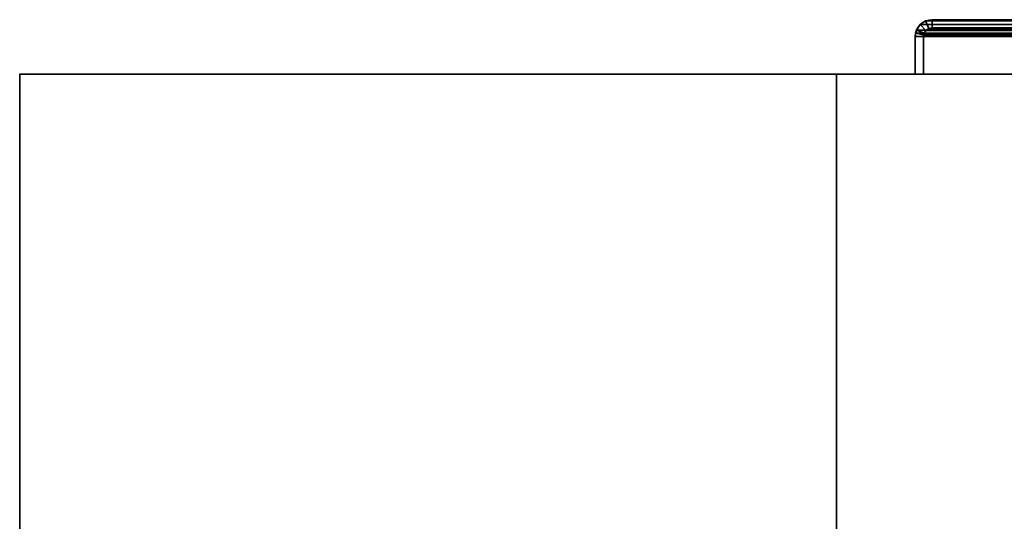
# Model space of a CAD drawing. Header units: millimetres. Extents: x -493 to 6693, y -115 to 145.
# Tile 372 of 656: x 957 to 1138, y 53 to 145. Entities that reach past the tile are written whole.
import ezdxf

# ---------------------------------------------------------------- set-up
doc = ezdxf.new("R2010")
doc.units = ezdxf.units.MM
doc.layers.add('151', color=7, linetype='Continuous', true_color=0xffffff)

# ---------------------------------------------------------------- blocks, each defined once
blk = doc.blocks.new('UG_SURFACE_002')
at = {"layer": '151', "color": 252, "linetype": 'Continuous', "lineweight": 35}
for points in [[(957.5, -15, -7.75), (957.5, 135, -7.75), (1107.5, 135, -7.75), (1107.5, -15, -7.75)], [(957.5, 135, 2200.25), (2042.5, 135, 2200.25), (1892.5, 135, 2050.25), (1107.5, 135, 2050.25)], [(1107.5, 135, 2050.25), (1107.5, 135, -7.75), (957.5, 135, -7.75), (957.5, 135, 2200.25)], [(957.5, -15, 2200.25), (957.5, 135, 2200.25), (957.5, 135, -7.75), (957.5, -15, -7.75)], [(2042.5, -15, 2200.25), (2042.5, 135, 2200.25), (957.5, 135, 2200.25), (957.5, -15, 2200.25)], [(1107.5, -15, 2050.25), (1107.5, 135, 2050.25), (1892.5, 135, 2050.25), (1892.5, -15, 2050.25)], [(1107.5, -15, -7.75), (1107.5, 135, -7.75), (1107.5, 135, 2050.25), (1107.5, -15, 2050.25)]]:
    blk.add_3dface(points, dxfattribs=at)
blk = doc.blocks.new('UG_SURFACE_115')
at = {"layer": '151', "color": 252, "linetype": 'Continuous', "lineweight": 35}
for points in [[(1123.9, 144.77, 2033.35), (1123.9, 144.77, -7.75), (1122.9, 144.1, -7.75), (1122.9, 144.1, 2034.35)], [(1123.9, 144.77, 2033.35), (1122.9, 144.1, 2034.35), (1123.96, 143.04, 2033.29), (1124.48, 143.38, 2032.77)], [(1122.9, 144.1, -7.75), (1123.9, 144.77, -7.75), (1124.48, 143.38, -7.75), (1123.96, 143.04, -7.75)], [(1125.08, 145, 2032.17), (1125.08, 145, -7.75), (1123.9, 144.77, -7.75), (1123.9, 144.77, 2033.35)], [(1125.08, 145, 2032.17), (1123.9, 144.77, 2033.35), (1124.48, 143.38, 2032.77), (1125.08, 143.5, 2032.17)], [(1125.08, 143.5, -7.75), (1124.48, 143.38, -7.75), (1123.9, 144.77, -7.75), (1125.08, 145, -7.75)], [(1148.92, 145, 2008.33), (1148.92, 145, -7.75), (1125.08, 145, -7.75), (1125.08, 145, 2032.17)], [(1125.08, 143.5, 2032.17), (1148.92, 143.5, 2008.33), (1148.92, 145, 2008.33), (1125.08, 145, 2032.17)], [(1125.08, 145, -7.75), (1148.92, 145, -7.75), (1148.92, 143.5, -7.75), (1125.08, 143.5, -7.75)], [(1122, 141.92, -7.75), (1122.06, 142.52, 2035.19), (1122.23, 143.1, 2035.02)], [(1122.23, 143.1, 2035.02), (1122.23, 143.1, -7.75), (1122, 141.92, -7.75)], [(1122, 141.92, -7.75), (1122.23, 143.1, -7.75), (1123.62, 142.52, -7.75), (1123.5, 141.92, -7.75)], [(1123.53, 142.23, 2033.72), (1123.62, 142.52, 2033.63), (1122.23, 143.1, 2035.02), (1122.06, 142.52, 2035.19)], [(1122.9, 144.1, 2034.35), (1122.9, 144.1, -7.75), (1122.23, 143.1, -7.75), (1122.23, 143.1, 2035.02)], [(1123.62, 142.52, 2033.63), (1123.96, 143.04, 2033.29), (1122.9, 144.1, 2034.35), (1122.23, 143.1, 2035.02)], [(1123.96, 143.04, -7.75), (1123.62, 142.52, -7.75), (1122.23, 143.1, -7.75), (1122.9, 144.1, -7.75)], [(1123.62, 142.52, 2033.63), (1123.62, 142.52, -7.75), (1123.96, 143.04, -7.75), (1123.96, 143.04, 2033.29)], [(1123.96, 143.04, 2033.29), (1123.96, 143.04, -7.75), (1124.48, 143.38, -7.75), (1124.48, 143.38, 2032.77)], [(1124.48, 143.38, 2032.77), (1124.48, 143.38, -7.75), (1125.08, 143.5, -7.75), (1125.08, 143.5, 2032.17)], [(1148.92, 143.5, 2008.33), (1125.08, 143.5, 2032.17), (1125.08, 143.5, -7.75), (1148.92, 143.5, -7.75)], [(1122, 141.92, -7.75), (1122, 141.92, 2035.25), (1122.06, 142.52, 2035.19)], [(1123.5, 141.92, 2033.75), (1123.53, 142.23, 2033.72), (1122.06, 142.52, 2035.19), (1122, 141.92, 2035.25)], [(1122, 141.92, 2035.25), (1122, 141.92, -7.75), (1122, 135, -7.75), (1122, 135, 2035.25)], [(1122, 141.92, 2035.25), (1122, 135, 2035.25), (1123.5, 135, 2033.75), (1123.5, 141.92, 2033.75)], [(1123.5, 141.92, -7.75), (1123.5, 135, -7.75), (1122, 135, -7.75), (1122, 141.92, -7.75)], [(1123.5, 141.92, -7.75), (1123.62, 142.52, -7.75), (1123.62, 142.52, 2033.63)], [(1123.62, 142.52, 2033.63), (1123.53, 142.23, 2033.72), (1123.5, 141.92, -7.75)], [(1123.53, 142.23, 2033.72), (1123.5, 141.92, 2033.75), (1123.5, 141.92, -7.75)], [(1123.5, 141.92, 2033.75), (1123.5, 135, 2033.75), (1123.5, 135, -7.75), (1123.5, 141.92, -7.75)], [(1123.5, 135, 2033.75), (1122, 135, 2035.25), (1122, 135, -7.75), (1123.5, 135, -7.75)]]:
    blk.add_3dface(points, dxfattribs=at)
blk = doc.blocks.new('UG_SURFACE_116')
at = {"layer": '151', "color": 252, "linetype": 'Continuous', "lineweight": 35}
for points in [[(1123.9, 144.77, 2033.35), (1123.9, 144.77, -7.75), (1122.9, 144.1, -7.75), (1122.9, 144.1, 2034.35)], [(1123.9, 144.77, 2033.35), (1122.9, 144.1, 2034.35), (1123.96, 143.04, 2033.29), (1124.48, 143.38, 2032.77)], [(1122.9, 144.1, -7.75), (1123.9, 144.77, -7.75), (1124.48, 143.38, -7.75), (1123.96, 143.04, -7.75)], [(1125.08, 145, 2032.17), (1125.08, 145, -7.75), (1123.9, 144.77, -7.75), (1123.9, 144.77, 2033.35)], [(1125.08, 145, 2032.17), (1123.9, 144.77, 2033.35), (1124.48, 143.38, 2032.77), (1125.08, 143.5, 2032.17)], [(1125.08, 143.5, -7.75), (1124.48, 143.38, -7.75), (1123.9, 144.77, -7.75), (1125.08, 145, -7.75)], [(1148.92, 145, 2008.33), (1148.92, 145, -7.75), (1125.08, 145, -7.75), (1125.08, 145, 2032.17)], [(1125.08, 143.5, 2032.17), (1148.92, 143.5, 2008.33), (1148.92, 145, 2008.33), (1125.08, 145, 2032.17)], [(1125.08, 145, -7.75), (1148.92, 145, -7.75), (1148.92, 143.5, -7.75), (1125.08, 143.5, -7.75)], [(1122, 141.92, -7.75), (1122.06, 142.52, 2035.19), (1122.23, 143.1, 2035.02)], [(1122.23, 143.1, 2035.02), (1122.23, 143.1, -7.75), (1122, 141.92, -7.75)], [(1122, 141.92, -7.75), (1122.23, 143.1, -7.75), (1123.62, 142.52, -7.75), (1123.5, 141.92, -7.75)], [(1123.53, 142.23, 2033.72), (1123.62, 142.52, 2033.63), (1122.23, 143.1, 2035.02), (1122.06, 142.52, 2035.19)], [(1122.9, 144.1, 2034.35), (1122.9, 144.1, -7.75), (1122.23, 143.1, -7.75), (1122.23, 143.1, 2035.02)], [(1123.62, 142.52, 2033.63), (1123.96, 143.04, 2033.29), (1122.9, 144.1, 2034.35), (1122.23, 143.1, 2035.02)], [(1123.96, 143.04, -7.75), (1123.62, 142.52, -7.75), (1122.23, 143.1, -7.75), (1122.9, 144.1, -7.75)], [(1123.62, 142.52, 2033.63), (1123.62, 142.52, -7.75), (1123.96, 143.04, -7.75), (1123.96, 143.04, 2033.29)], [(1123.96, 143.04, 2033.29), (1123.96, 143.04, -7.75), (1124.48, 143.38, -7.75), (1124.48, 143.38, 2032.77)], [(1124.48, 143.38, 2032.77), (1124.48, 143.38, -7.75), (1125.08, 143.5, -7.75), (1125.08, 143.5, 2032.17)], [(1148.92, 143.5, 2008.33), (1125.08, 143.5, 2032.17), (1125.08, 143.5, -7.75), (1148.92, 143.5, -7.75)], [(1122, 141.92, -7.75), (1122, 141.92, 2035.25), (1122.06, 142.52, 2035.19)], [(1123.5, 141.92, 2033.75), (1123.53, 142.23, 2033.72), (1122.06, 142.52, 2035.19), (1122, 141.92, 2035.25)], [(1122, 141.92, 2035.25), (1122, 141.92, -7.75), (1122, 135, -7.75), (1122, 135, 2035.25)], [(1122, 141.92, 2035.25), (1122, 135, 2035.25), (1123.5, 135, 2033.75), (1123.5, 141.92, 2033.75)], [(1123.5, 141.92, -7.75), (1123.5, 135, -7.75), (1122, 135, -7.75), (1122, 141.92, -7.75)], [(1123.5, 141.92, -7.75), (1123.62, 142.52, -7.75), (1123.62, 142.52, 2033.63)], [(1123.62, 142.52, 2033.63), (1123.53, 142.23, 2033.72), (1123.5, 141.92, -7.75)], [(1123.53, 142.23, 2033.72), (1123.5, 141.92, 2033.75), (1123.5, 141.92, -7.75)], [(1123.5, 141.92, 2033.75), (1123.5, 135, 2033.75), (1123.5, 135, -7.75), (1123.5, 141.92, -7.75)], [(1123.5, 135, 2033.75), (1122, 135, 2035.25), (1122, 135, -7.75), (1123.5, 135, -7.75)]]:
    blk.add_3dface(points, dxfattribs=at)
blk = doc.blocks.new('UG_SURFACE_118')
at = {"layer": '151', "color": 252, "linetype": 'Continuous', "lineweight": 35}
for points in [[(1124.48, 143.38, 2032.77), (1123.96, 143.04, 2033.29), (1122.9, 144.1, 2034.35), (1123.9, 144.77, 2033.35)], [(1876.1, 144.77, 2033.35), (1123.9, 144.77, 2033.35), (1122.9, 144.1, 2034.35), (1877.1, 144.1, 2034.35)], [(1125.08, 143.5, 2032.17), (1124.48, 143.38, 2032.77), (1123.9, 144.77, 2033.35), (1125.08, 145, 2032.17)], [(1874.92, 145, 2032.17), (1125.08, 145, 2032.17), (1123.9, 144.77, 2033.35), (1876.1, 144.77, 2033.35)], [(1125.08, 145, 2032.17), (1148.92, 145, 2008.33), (1148.92, 143.5, 2008.33), (1125.08, 143.5, 2032.17)], [(1148.92, 145, 2008.33), (1125.08, 145, 2032.17), (1874.92, 145, 2032.17), (1851.08, 145, 2008.33)], [(1122.06, 142.52, 2035.19), (1122.23, 143.1, 2035.02), (1123.62, 142.52, 2033.63), (1123.53, 142.23, 2033.72)], [(1877.94, 142.52, 2035.19), (1877.77, 143.1, 2035.02), (1122.23, 143.1, 2035.02), (1122.06, 142.52, 2035.19)], [(1122.23, 143.1, 2035.02), (1122.9, 144.1, 2034.35), (1123.96, 143.04, 2033.29), (1123.62, 142.52, 2033.63)], [(1877.1, 144.1, 2034.35), (1122.9, 144.1, 2034.35), (1122.23, 143.1, 2035.02), (1877.77, 143.1, 2035.02)], [(1876.38, 142.52, 2033.63), (1123.62, 142.52, 2033.63), (1123.96, 143.04, 2033.29), (1876.04, 143.04, 2033.29)], [(1876.04, 143.04, 2033.29), (1123.96, 143.04, 2033.29), (1124.48, 143.38, 2032.77), (1875.52, 143.38, 2032.77)], [(1875.52, 143.38, 2032.77), (1124.48, 143.38, 2032.77), (1125.08, 143.5, 2032.17), (1874.92, 143.5, 2032.17)], [(1148.92, 143.5, 2008.33), (1851.08, 143.5, 2008.33), (1874.92, 143.5, 2032.17), (1125.08, 143.5, 2032.17)], [(1122, 141.92, 2035.25), (1122.06, 142.52, 2035.19), (1123.53, 142.23, 2033.72), (1123.5, 141.92, 2033.75)], [(1122.06, 142.52, 2035.19), (1122, 141.92, 2035.25), (1878, 141.92, 2035.25)], [(1123.5, 141.92, 2033.75), (1123.5, 135, 2033.75), (1122, 135, 2035.25), (1122, 141.92, 2035.25)], [(1122, 141.92, 2035.25), (1122, 135, 2035.25), (1878, 135, 2035.25), (1878, 141.92, 2035.25)], [(1122.06, 142.52, 2035.19), (1878, 141.92, 2035.25), (1877.94, 142.52, 2035.19)], [(1876.5, 141.92, 2033.75), (1123.5, 141.92, 2033.75), (1123.53, 142.23, 2033.72)], [(1123.5, 141.92, 2033.75), (1876.5, 141.92, 2033.75), (1876.5, 135, 2033.75), (1123.5, 135, 2033.75)], [(1123.53, 142.23, 2033.72), (1123.62, 142.52, 2033.63), (1876.38, 142.52, 2033.63), (1876.47, 142.23, 2033.72)], [(1876.47, 142.23, 2033.72), (1876.5, 141.92, 2033.75), (1123.53, 142.23, 2033.72)], [(1123.5, 135, 2033.75), (1876.5, 135, 2033.75), (1878, 135, 2035.25), (1122, 135, 2035.25)]]:
    blk.add_3dface(points, dxfattribs=at)

msp = doc.modelspace()

# ---------------------------------------------------------------- linework, layer by layer
at = {"layer": '151', "color": 253, "linetype": 'Continuous', "lineweight": -3}
for p, q in [((1874.92, 145, 2032.17), (1125.08, 145, 2032.17)), ((1125.08, 145, -7.75), (1148.92, 145, -7.75)), ((1148.92, 145, 2008.33), (1125.08, 145, 2032.17)), ((1125.08, 145, 2032.17), (1125.08, 145, -7.75)), ((1125.08, 145, 2032.17), (1125.08, 145, -7.75)), ((1148.92, 145, 2008.33), (1125.08, 145, 2032.17)), ((1125.08, 145, -7.75), (1148.92, 145, -7.75)), ((1148.92, 145, 2008.33), (1125.08, 145, 2032.17)), ((1148.92, 143.5, 2008.33), (1125.08, 143.5, 2032.17)), ((1125.08, 143.5, 2032.17), (1125.08, 143.5, -7.75)), ((1125.08, 143.5, -7.75), (1148.92, 143.5, -7.75)), ((1148.92, 143.5, 2008.33), (1125.08, 143.5, 2032.17)), ((1148.92, 143.5, 2008.33), (1125.08, 143.5, 2032.17)), ((1125.08, 143.5, -7.75), (1148.92, 143.5, -7.75)), ((1874.92, 143.5, 2032.17), (1125.08, 143.5, 2032.17)), ((1125.08, 143.5, 2032.17), (1125.08, 143.5, -7.75)), ((1122, 141.92, 2035.25), (1122, 141.92, -7.75)), ((1122, 141.92, 2035.25), (1122, 135, 2035.25)), ((1122, 141.92, 2035.25), (1122, 135, 2035.25)), ((1122, 141.92, 2035.25), (1122, 141.92, -7.75)), ((1122, 135, -7.75), (1122, 141.92, -7.75)), ((1878, 141.92, 2035.25), (1122, 141.92, 2035.25)), ((1122, 141.92, 2035.25), (1122, 135, 2035.25)), ((1122, 135, -7.75), (1122, 141.92, -7.75)), ((1123.5, 141.92, 2033.75), (1123.5, 135, 2033.75)), ((1123.5, 141.92, 2033.75), (1123.5, 135, 2033.75)), ((1123.5, 135, -7.75), (1123.5, 141.92, -7.75)), ((1123.5, 141.92, 2033.75), (1123.5, 141.92, -7.75)), ((1876.5, 141.92, 2033.75), (1123.5, 141.92, 2033.75)), ((1123.5, 141.92, 2033.75), (1123.5, 135, 2033.75)), ((1123.5, 135, -7.75), (1123.5, 141.92, -7.75)), ((1123.5, 141.92, 2033.75), (1123.5, 141.92, -7.75)), ((957.5, -15, 2200.25), (957.5, 135, 2200.25)), ((957.5, 135, 2200.25), (2042.5, 135, 2200.25)), ((957.5, 135, -7.75), (957.5, 135, 2200.25)), ((957.5, 135, -7.75), (957.5, -15, -7.75)), ((957.5, 135, -7.75), (1107.5, 135, -7.75)), ((1107.5, -15, 2050.25), (1107.5, 135, 2050.25)), ((1892.5, 135, 2050.25), (1107.5, 135, 2050.25)), ((1107.5, 135, 2050.25), (1107.5, 135, -7.75)), ((1107.5, 135, -7.75), (1107.5, -15, -7.75)), ((1878, 135, 2035.25), (1122, 135, 2035.25)), ((1123.5, 135, 2033.75), (1122, 135, 2035.25)), ((1123.5, 135, 2033.75), (1122, 135, 2035.25)), ((1122, 135, 2035.25), (1122, 135, -7.75)), ((1122, 135, -7.75), (1123.5, 135, -7.75)), ((1123.5, 135, 2033.75), (1122, 135, 2035.25)), ((1122, 135, -7.75), (1123.5, 135, -7.75)), ((1122, 135, 2035.25), (1122, 135, -7.75)), ((1123.5, 135, 2033.75), (1123.5, 135, -7.75)), ((1876.5, 135, 2033.75), (1123.5, 135, 2033.75)), ((1123.5, 135, 2033.75), (1123.5, 135, -7.75))]:
    msp.add_line(p, q, dxfattribs=at)
at = {"layer": '151', "color": 253, "linetype": 'Continuous', "lineweight": -3, "extrusion": (0, 0, -1)}
for radius in [3.08, 3.08, 1.58, 1.58]:
    msp.add_arc((-1125.08, 141.92, 7.75), radius, 0, 90, dxfattribs=at)
at = {"layer": '151', "color": 253, "linetype": 'Continuous', "lineweight": -3, "extrusion": (0.707107, 6.12323e-17, 0.707107)}
for major_axis in [(-3.08, 0, 3.08), (-3.08, 0, 3.08), (-3.08, 0, 3.08), (-1.58, 0, 1.58), (-1.58, 0, 1.58), (-1.58, 0, 1.58)]:
    msp.add_ellipse((1125.08, 141.92, 2032.17), major_axis=major_axis, ratio=0.707107, start_param=4.712389, end_param=6.283185, dxfattribs=at)

# ---------------------------------------------------------------- block references
at = {"layer": '151', "color": 253, "linetype": 'Continuous', "lineweight": -3}
for name in ['UG_SURFACE_115', 'UG_SURFACE_116', 'UG_SURFACE_118', 'UG_SURFACE_002']:
    msp.add_blockref(name, (0, 0), dxfattribs=at)

doc.saveas('drawing.dxf')
